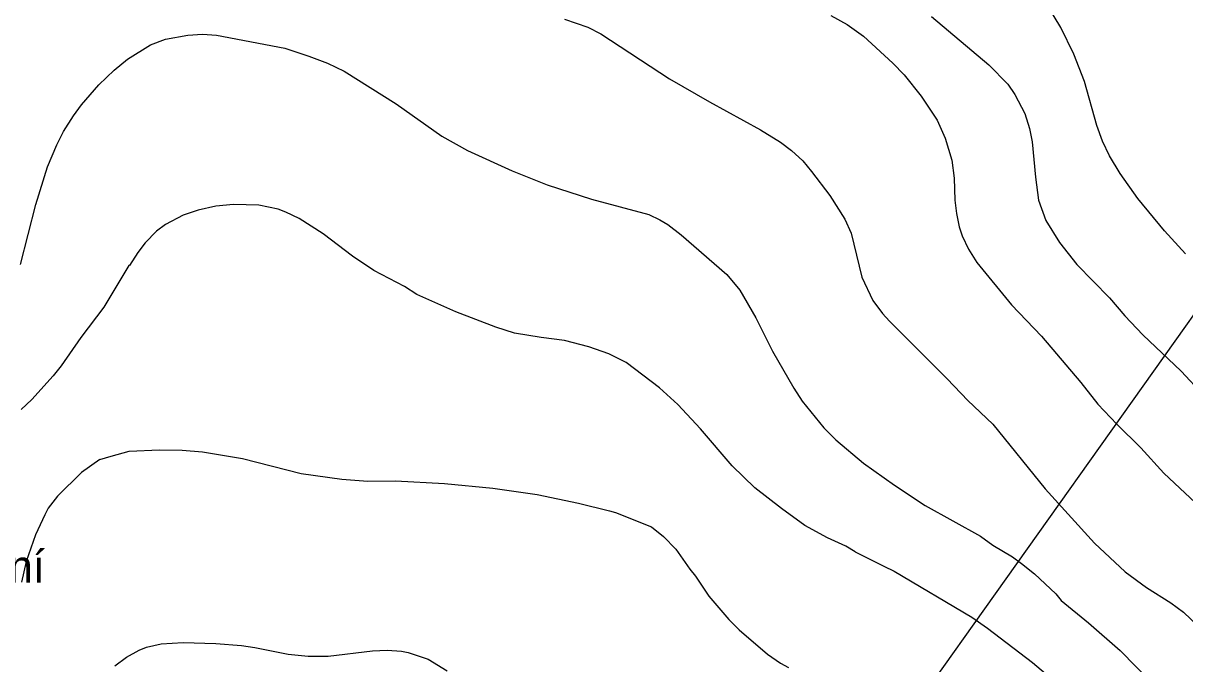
# Model space of a CAD drawing. Extents: x -662620 to -656370, y -1067090 to -1062990.
# Drawn here: x -657733 to -656835, y -1066203 to -1065708 of the extents above; entities that cross this region are included whole.
import ezdxf

# ---------------------------------------------------------------- set-up
doc = ezdxf.new("R2010")
doc.units = 0
for name, color, linetype in [('Agrotechnicka_opatreni_hrazkovani_a_dulkovani__mulcovani', 7, 'Continuous'), ('Ochr__pás__vod__zdroje_II__stupně', 7, 'Continuous'), ('VRSTEVNICE_ZDŮRAZNĚNÁ', 7, 'Continuous'), ('VRSTEVNICE_ZÁKLADNÍ', 7, 'Continuous')]:
    doc.layers.add(name, color=color, linetype=linetype)

msp = doc.modelspace()

# ---------------------------------------------------------------- linework, layer by layer
at = {"layer": 'Ochr__pás__vod__zdroje_II__stupně'}
msp.add_lwpolyline([(-656786.19, -1065874.09), (-657143.77, -1066376.65)], dxfattribs=at)
at = {"layer": 'VRSTEVNICE_ZDŮRAZNĚNÁ'}
for points in [[(-657108.47, -1065701.79), (-657095.89, -1065708.79), (-657083.17, -1065717.8), (-657060.59, -1065738.52), (-657051.87, -1065747.67), (-657038.72, -1065763.96), (-657026.28, -1065782.69), (-657019.99, -1065796.41), (-657014.85, -1065813.56), (-657012.99, -1065827.28), (-657012.56, -1065844.44), (-657011.42, -1065854.73), (-657009.27, -1065865.02), (-657006.99, -1065871.88), (-657002.13, -1065882.17), (-656995.69, -1065892.46), (-656968.68, -1065925.19), (-656945.67, -1065949.49), (-656915.22, -1065985.37), (-656902.07, -1066001.95), (-656887.35, -1066017.53), (-656868.77, -1066035.82), (-656851.05, -1066055.26), (-656818.32, -1066085.85)], [(-657662.01, -1066204.07), (-657652.84, -1066197.48), (-657643.09, -1066192.18), (-657637.5, -1066189.88), (-657626.18, -1066187.3), (-657608.98, -1066186.16), (-657583.76, -1066187.02), (-657563.98, -1066188.59), (-657553.66, -1066190.03), (-657527.87, -1066195.19), (-657512.39, -1066196.76), (-657496.91, -1066196.76), (-657462.8, -1066192.61), (-657451.34, -1066192.03), (-657440.44, -1066192.75), (-657435.28, -1066193.9), (-657419.81, -1066199.06), (-657404.9, -1066207.94)]]:
    msp.add_lwpolyline(points, dxfattribs=at)
at = {"layer": 'VRSTEVNICE_ZÁKLADNÍ'}
for points in [[(-656834.18, -1065885.89), (-656850.47, -1065868.02), (-656871.06, -1065843.15), (-656884.78, -1065823.85), (-656893.07, -1065810.13), (-656898.5, -1065798.7), (-656902.79, -1065786.69), (-656912.36, -1065752.67), (-656920.66, -1065731.66), (-656930.66, -1065710.94), (-656941.81, -1065692.64)], [(-656834.18, -1065885.89), (-656850.47, -1065868.02), (-656871.06, -1065843.15), (-656884.78, -1065823.85), (-656893.07, -1065810.13), (-656898.5, -1065798.7), (-656902.79, -1065786.69), (-656912.36, -1065752.67), (-656920.66, -1065731.66), (-656930.66, -1065710.94), (-656941.81, -1065692.64)], [(-657030.57, -1065702.5), (-656986.26, -1065739.95), (-656971.68, -1065754.67), (-656966.25, -1065762.68), (-656958.53, -1065777.54), (-656954.96, -1065788.98), (-656952.82, -1065799.27), (-656950.24, -1065826.71), (-656947.81, -1065844.44), (-656942.24, -1065860.16), (-656931.8, -1065877.02), (-656918.23, -1065894.03), (-656892.93, -1065919.9), (-656881.06, -1065933.77), (-656867.34, -1065948.49), (-656837.61, -1065976.51), (-656820.46, -1065994.94)], [(-657030.57, -1065702.5), (-656986.26, -1065739.95), (-656971.68, -1065754.67), (-656966.25, -1065762.68), (-656958.53, -1065777.54), (-656954.96, -1065788.98), (-656952.82, -1065799.27), (-656950.24, -1065826.71), (-656947.81, -1065844.44), (-656942.24, -1065860.16), (-656931.8, -1065877.02), (-656918.23, -1065894.03), (-656892.93, -1065919.9), (-656881.06, -1065933.77), (-656867.34, -1065948.49), (-656837.61, -1065976.51), (-656820.46, -1065994.94)], [(-657314.29, -1065704.65), (-657296.28, -1065710.79), (-657286.28, -1065715.8), (-657233.11, -1065750.67), (-657202.23, -1065768.4), (-657162.78, -1065789.98), (-657147.35, -1065799.55), (-657138.77, -1065806.13), (-657130.19, -1065814.13), (-657123.33, -1065822.14), (-657109.33, -1065840.72), (-657097.61, -1065859.01), (-657092.6, -1065869.88), (-657084.6, -1065903.9), (-657075.88, -1065921.91), (-657068.45, -1065931.91), (-657063.16, -1065937.91), (-657018.42, -1065982.37), (-657002.56, -1065999.09), (-656983.26, -1066017.38), (-656942.81, -1066067.41), (-656904.5, -1066109.43), (-656880.92, -1066131.44), (-656864.48, -1066143.61)], [(-657314.29, -1065704.65), (-657296.28, -1065710.79), (-657286.28, -1065715.8), (-657233.11, -1065750.67), (-657202.23, -1065768.4), (-657162.78, -1065789.98), (-657147.35, -1065799.55), (-657138.77, -1065806.13), (-657130.19, -1065814.13), (-657123.33, -1065822.14), (-657109.33, -1065840.72), (-657097.61, -1065859.01), (-657092.6, -1065869.88), (-657084.6, -1065903.9), (-657075.88, -1065921.91), (-657068.45, -1065931.91), (-657063.16, -1065937.91), (-657018.42, -1065982.37), (-657002.56, -1065999.09), (-656983.26, -1066017.38), (-656942.81, -1066067.41), (-656904.5, -1066109.43), (-656880.92, -1066131.44), (-656864.48, -1066143.61)], [(-657734.94, -1065894.18), (-657722.94, -1065847.87), (-657713.93, -1065818.71), (-657706.78, -1065801.56), (-657701.5, -1065791.26), (-657693.92, -1065779.26), (-657687.63, -1065770.68), (-657674.2, -1065755.39), (-657662.48, -1065743.95), (-657652.19, -1065735.52), (-657634.32, -1065724.51), (-657622.74, -1065720.08), (-657605.41, -1065716.8), (-657594.15, -1065716.22), (-657583.29, -1065716.8), (-657530.41, -1065727.09), (-657511.83, -1065733.09), (-657497.53, -1065738.52), (-657484.67, -1065744.67), (-657444.36, -1065769.98), (-657409.2, -1065794.98), (-657389.19, -1065806.13), (-657354.88, -1065821.85), (-657327.73, -1065832.43), (-657293.42, -1065843.72), (-657249.11, -1065855.44), (-657240.54, -1065859.59), (-657234.54, -1065863.3), (-657224.24, -1065871.16), (-657188.8, -1065901.75), (-657178.79, -1065913.9), (-657166.36, -1065935.34), (-657153.49, -1065961.07), (-657137.05, -1065989.66), (-657130.48, -1065999.66), (-657113.76, -1066020.24), (-657104.61, -1066029.53), (-657083.17, -1066047.54), (-657059.3, -1066064.55), (-657035.57, -1066080.27), (-656992.69, -1066104), (-656983.12, -1066111.01), (-656968.11, -1066119.87), (-656960.96, -1066125.01), (-656951.12, -1066133.01)], [(-657734.94, -1065894.18), (-657722.94, -1065847.87), (-657713.93, -1065818.71), (-657706.78, -1065801.56), (-657701.5, -1065791.26), (-657693.92, -1065779.26), (-657687.63, -1065770.68), (-657674.2, -1065755.39), (-657662.48, -1065743.95), (-657652.19, -1065735.52), (-657634.32, -1065724.51), (-657622.74, -1065720.08), (-657605.41, -1065716.8), (-657594.15, -1065716.22), (-657583.29, -1065716.8), (-657530.41, -1065727.09), (-657511.83, -1065733.09), (-657497.53, -1065738.52), (-657484.67, -1065744.67), (-657444.36, -1065769.98), (-657409.2, -1065794.98), (-657389.19, -1065806.13), (-657354.88, -1065821.85), (-657327.73, -1065832.43), (-657293.42, -1065843.72), (-657249.11, -1065855.44), (-657240.54, -1065859.59), (-657234.54, -1065863.3), (-657224.24, -1065871.16), (-657188.8, -1065901.75), (-657178.79, -1065913.9), (-657166.36, -1065935.34), (-657153.49, -1065961.07), (-657137.05, -1065989.66), (-657130.48, -1065999.66), (-657113.76, -1066020.24), (-657104.61, -1066029.53), (-657083.17, -1066047.54), (-657059.3, -1066064.55), (-657035.57, -1066080.27), (-656992.69, -1066104), (-656983.12, -1066111.01), (-656968.11, -1066119.87), (-656960.96, -1066125.01), (-656951.12, -1066133.01)], [(-657089.5, -1066116.09), (-657096.89, -1066111.72), (-657111.04, -1066105.29), (-657128.48, -1066095.71), (-657146.63, -1066082.7), (-657167.21, -1066066.55), (-657184.65, -1066049.69), (-657209.09, -1066021.1), (-657226.67, -1066002.38), (-657240.82, -1065989.51), (-657266.55, -1065969.93), (-657280.13, -1065963.07), (-657295.42, -1065957.78), (-657314.29, -1065952.92), (-657332.3, -1065950.63), (-657352.88, -1065947.06), (-657367.46, -1065942.49), (-657398.34, -1065930.77), (-657428.35, -1065917.19), (-657437.93, -1065911.04), (-657461.8, -1065898.75), (-657478.24, -1065887.6), (-657500.82, -1065870.31), (-657519.54, -1065858.59), (-657529.83, -1065853.58), (-657535.7, -1065851.44), (-657550.7, -1065848.29), (-657570.14, -1065847.72), (-657583.86, -1065849.15), (-657597.59, -1065852.01), (-657609.02, -1065855.87), (-657622.74, -1065863.16), (-657629.75, -1065868.45), (-657638.46, -1065877.31), (-657644.18, -1065884.89), (-657650.47, -1065894.75), (-657651.04, -1065894.75), (-657670.48, -1065927.05), (-657688.2, -1065950.49), (-657703.35, -1065972.36), (-657709.5, -1065980.22), (-657726.08, -1065998.52), (-657734.23, -1066006.24)], [(-657089.5, -1066116.09), (-657096.89, -1066111.72), (-657111.04, -1066105.29), (-657128.48, -1066095.71), (-657146.63, -1066082.7), (-657167.21, -1066066.55), (-657184.65, -1066049.69), (-657209.09, -1066021.1), (-657226.67, -1066002.38), (-657240.82, -1065989.51), (-657266.55, -1065969.93), (-657280.13, -1065963.07), (-657295.42, -1065957.78), (-657314.29, -1065952.92), (-657332.3, -1065950.63), (-657352.88, -1065947.06), (-657367.46, -1065942.49), (-657398.34, -1065930.77), (-657428.35, -1065917.19), (-657437.93, -1065911.04), (-657461.8, -1065898.75), (-657478.24, -1065887.6), (-657500.82, -1065870.31), (-657519.54, -1065858.59), (-657529.83, -1065853.58), (-657535.7, -1065851.44), (-657550.7, -1065848.29), (-657570.14, -1065847.72), (-657583.86, -1065849.15), (-657597.59, -1065852.01), (-657609.02, -1065855.87), (-657622.74, -1065863.16), (-657629.75, -1065868.45), (-657638.46, -1065877.31), (-657644.18, -1065884.89), (-657650.47, -1065894.75), (-657651.04, -1065894.75), (-657670.48, -1065927.05), (-657688.2, -1065950.49), (-657703.35, -1065972.36), (-657709.5, -1065980.22), (-657726.08, -1065998.52), (-657734.23, -1066006.24)], [(-657673.42, -1066044.66), (-657664.76, -1066042.27), (-657650.92, -1066038.45), (-657627.32, -1066037.39), (-657609.88, -1066037.68), (-657594.15, -1066038.82), (-657563.28, -1066044.11), (-657517.83, -1066055.55), (-657486.38, -1066059.98), (-657466.37, -1066061.41), (-657444.93, -1066061.12), (-657407.2, -1066063.27), (-657369.75, -1066066.98), (-657335.45, -1066071.84), (-657303.43, -1066078.42), (-657279.42, -1066084.42), (-657274.78, -1066085.75), (-657247.18, -1066096.8)], [(-657673.42, -1066044.66), (-657664.76, -1066042.27), (-657650.92, -1066038.45), (-657627.32, -1066037.39), (-657609.88, -1066037.68), (-657594.15, -1066038.82), (-657563.28, -1066044.11), (-657517.83, -1066055.55), (-657486.38, -1066059.98), (-657466.37, -1066061.41), (-657444.93, -1066061.12), (-657407.2, -1066063.27), (-657369.75, -1066066.98), (-657335.45, -1066071.84), (-657303.43, -1066078.42), (-657279.42, -1066084.42), (-657274.78, -1066085.75), (-657247.18, -1066096.8)], [(-657673.42, -1066044.66), (-657687.55, -1066054.87), (-657706.15, -1066073.08), (-657713.32, -1066082.31), (-657715.9, -1066087.56), (-657723.35, -1066103.04), (-657730.52, -1066123.67), (-657734.1, -1066139.44)], [(-657673.42, -1066044.66), (-657687.55, -1066054.87), (-657706.15, -1066073.08), (-657713.32, -1066082.31), (-657715.9, -1066087.56), (-657723.35, -1066103.04), (-657730.52, -1066123.67), (-657734.1, -1066139.44)], [(-657247.18, -1066096.8), (-657237.79, -1066104.18), (-657228.19, -1066113.93), (-657217.44, -1066129.41), (-657213.14, -1066134.85), (-657202.68, -1066150.33), (-657187.35, -1066168.39), (-657179.18, -1066176.41), (-657157.39, -1066195.04), (-657147.36, -1066202.07), (-657141.2, -1066205.36)], [(-657247.18, -1066096.8), (-657237.79, -1066104.18), (-657228.19, -1066113.93), (-657217.44, -1066129.41), (-657213.14, -1066134.85), (-657202.68, -1066150.33), (-657187.35, -1066168.39), (-657179.18, -1066176.41), (-657157.39, -1066195.04), (-657147.36, -1066202.07), (-657141.2, -1066205.36)], [(-657089.5, -1066116.09), (-657067.53, -1066127.26), (-657059.51, -1066131.12), (-656999.32, -1066166.67), (-656987.28, -1066174.98), (-656952.59, -1066201.49), (-656937.69, -1066214.11)], [(-657089.5, -1066116.09), (-657067.53, -1066127.26), (-657059.51, -1066131.12), (-656999.32, -1066166.67), (-656987.28, -1066174.98), (-656952.59, -1066201.49), (-656937.69, -1066214.11)], [(-656951.12, -1066133.01), (-656934.54, -1066148.47), (-656930.38, -1066153.63), (-656909.17, -1066170.97), (-656884.81, -1066192.46), (-656835.5, -1066242.63)], [(-656951.12, -1066133.01), (-656934.54, -1066148.47), (-656930.38, -1066153.63), (-656909.17, -1066170.97), (-656884.81, -1066192.46), (-656835.5, -1066242.63)], [(-656864.48, -1066143.61), (-656845.54, -1066155.49), (-656835.93, -1066162.8), (-656812.29, -1066185.01), (-656765.42, -1066225.57)], [(-656864.48, -1066143.61), (-656845.54, -1066155.49), (-656835.93, -1066162.8), (-656812.29, -1066185.01), (-656765.42, -1066225.57)]]:
    msp.add_lwpolyline(points, dxfattribs=at)

# ---------------------------------------------------------------- texts
at = {"layer": 'Agrotechnicka_opatreni_hrazkovani_a_dulkovani__mulcovani'}
msp.add_text('PEO 2, mulčování', height=25, dxfattribs=at).set_placement((-657985.45, -1066139.87))

doc.saveas('drawing.dxf')
